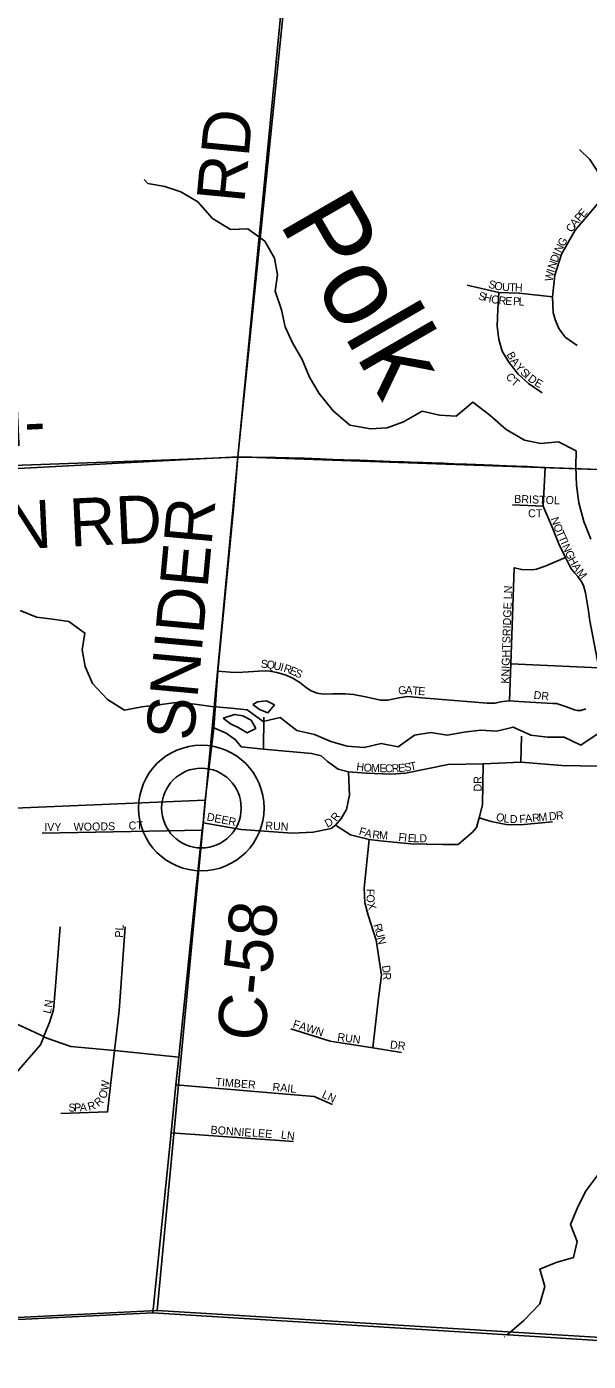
# Model space of a CAD drawing. Extents: x 1310247 to 1664935, y 284496 to 704931.
# Drawn here: x 1448649 to 1452162, y 475996 to 484337 of the extents above; entities that cross this region are included whole.
import ezdxf

# ---------------------------------------------------------------- set-up
doc = ezdxf.new("R2010")
doc.units = 0
for name, color, linetype in [('GM_P_State_Location', 7, 'Continuous'), ('GM_X_Adjacent_County_Text', 7, 'Continuous'), ('GM_X_County', 7, 'Continuous'), ('GM_X_County_Road_Text', 7, 'Continuous'), ('GM_X_County_Subdivision_Text', 7, 'Continuous'), ('GM_X_Major_River_Text', 7, 'Continuous'), ('GM_X_Minor_Lake_Text', 7, 'Continuous'), ('GM_X_Minor_River', 7, 'Continuous'), ('GM_X_Minor_River_Text', 7, 'Continuous'), ('GM_X_State_Location', 7, 'Continuous'), ('GM_X_Township', 7, 'Continuous'), ('GM_X_Township_Road', 7, 'Continuous'), ('GM_X_Township_Subdivision', 7, 'Continuous'), ('GM_X_Unincorporated', 7, 'Continuous')]:
    doc.layers.add(name, color=color, linetype=linetype)

msp = doc.modelspace()

# ---------------------------------------------------------------- linework, layer by layer
at = {"layer": 'GM_X_Adjacent_County_Text'}
msp.add_lwpolyline([(1441578.7, 476479.9), (1442360.4, 476333.1), (1443984.3, 476028.1), (1444194.8, 476038.6), (1444490.5, 476053.2), (1445001.8, 476078.5), (1445249.7, 476090.8), (1445486.7, 476102.5), (1445509.4, 476103.7), (1445723.4, 476114.3), (1446585.8, 476157), (1446824.2, 476168.8), (1447104.2, 476182.6), (1448004.3, 476227.2), (1449437.5, 476298.2), (1451795.2, 476151.8), (1452980.3, 476078.1)], dxfattribs=at)
at = {"layer": 'GM_X_County'}
for points in [[(1445032, 487006.9), (1450514.7, 486966.2), (1449969.8, 481647.7), (1444509.2, 481359.2)], [(1455772.4, 486880.5), (1455235.5, 481463.8), (1449969.8, 481647.7), (1450514.7, 486966.2)], [(1444509.2, 481359.2), (1449969.8, 481647.7), (1449464.2, 476312.3), (1444055.7, 476042.9), (1444507.8, 481344.9)], [(1455235.5, 481463.8), (1454675.8, 475995.7), (1449464.2, 476312.3), (1449969.8, 481647.7)]]:
    msp.add_lwpolyline(points, close=True, dxfattribs=at)
at = {"layer": 'GM_X_County_Road_Text'}
for points in [[(1449437.5, 476298.2), (1449551.8, 477423.7), (1449582.3, 477724.2), (1449599.8, 477896.9), (1449674.6, 478633.7), (1449746, 479314.7), (1449753.7, 479361.3), (1449765.2, 479501.8), (1449819.3, 479954.3), (1449845.3, 480308.6), (1449892.7, 480807.8), (1449942.8, 481324.4), (1449970.5, 481645.9), (1450351.6, 485584.5)], [(1443984.3, 476028.1), (1444194.8, 476038.5), (1444490.5, 476053.2), (1445001.8, 476078.5), (1445249.7, 476090.8), (1445486.7, 476102.5), (1445509.4, 476103.6), (1445723.4, 476114.2), (1446585.8, 476157), (1446824.2, 476168.8), (1447104.3, 476182.6), (1448004.3, 476227.2), (1449437.5, 476298.2)], [(1449437.5, 476298.2), (1451795.2, 476151.8), (1452980.3, 476078.1), (1453697.3, 476034.1)]]:
    msp.add_lwpolyline(points, dxfattribs=at)
at = {"layer": 'GM_X_County_Subdivision_Text'}
for points in [[(1447274, 481529.8), (1447499.6, 481544.3), (1448155.1, 481580.6), (1449547.4, 481630.7)], [(1449547.4, 481630.7), (1449970.5, 481645.9), (1450024.7, 481645.9), (1450041.2, 481645.8), (1450057.6, 481645.5), (1450139.7, 481644.2), (1450205.3, 481643.5), (1450238.1, 481643.2), (1450289.3, 481642)], [(1450289.3, 481642), (1450336.6, 481640.9), (1450353, 481640.4), (1450385.9, 481639.4), (1450484.3, 481635.6), (1450525.3, 481634.1), (1450566.2, 481632.6), (1450697.5, 481628.6), (1450730.3, 481627.6), (1450976.3, 481617.8), (1451009.1, 481616.7), (1451091.1, 481613.9), (1451123.9, 481612.7), (1451238.7, 481608.8), (1451255.1, 481608.3), (1451320.7, 481605.7), (1451402.7, 481602.3), (1451563.6, 481596.2)], [(1451563.6, 481596.2), (1451648.6, 481593), (1451779.5, 481587.2), (1451845.1, 481584.3), (1451882.1, 481582.8)], [(1451882.1, 481582.8), (1451891.6, 481582.4), (1452287.3, 481566.9), (1452355.1, 481564.3), (1452408.7, 481569.8), (1452412.6, 481570.8)]]:
    msp.add_lwpolyline(points, dxfattribs=at)
at = {"layer": 'GM_X_Major_River_Text'}
msp.add_line((1449741.5, 479453.5), (1449741.5, 479453.5), dxfattribs=at)
at = {"layer": 'GM_X_Minor_River'}
for points in [[(1450178.7, 480073.2), (1450198.4, 480097.8), (1450148.3, 480123.8), (1450092.1, 480117.8), (1450064, 480100.1)], [(1450054, 480003.6), (1449999.9, 480029.7), (1449949.8, 480037.7), (1449877.9, 480014.4)], [(1450064, 480100.1), (1450106.2, 480069.7), (1450158.3, 480047.7), (1450178.7, 480073.2)], [(1449877.9, 480014.4), (1449923.7, 479979.5), (1449975.8, 479955.5), (1450028, 479923.4), (1450082.1, 479951.5), (1450054, 480003.6)]]:
    msp.add_lwpolyline(points, dxfattribs=at)
at = {"layer": 'GM_X_Minor_River_Text'}
for points in [[(1449406.1, 483357.5), (1449384, 483381.6)], [(1452177.3, 481134.3), (1452135.1, 481244.6), (1452103, 481360.8), (1452089, 481471.1), (1452084.9, 481585.4), (1452086.9, 481685.6), (1451976.6, 481741.7), (1451864.2, 481731.7), (1451763.9, 481751.8), (1451647.5, 481819.9), (1451547.2, 481908.1), (1451440.8, 481990.3), (1451336.5, 481902.1), (1451232.2, 481908.1), (1451121.8, 481934.2), (1451005.5, 481868), (1450903.1, 481829.9), (1450798.8, 481823.9), (1450670.4, 481846), (1450566.1, 481936.2), (1450477.8, 482044.4), (1450417.6, 482146.7), (1450371.4, 482256.9), (1450311.2, 482361.2), (1450265, 482461.4), (1450242.9, 482567.7), (1450202.8, 482683.9), (1450218.8, 482786.2), (1450198.7, 482890.4), (1450138.5, 482996.7), (1450032.2, 483072.8), (1449923.8, 483068.8), (1449811.4, 483139), (1449719.1, 483241.2), (1449612.8, 483305.4), (1449512.5, 483337.5), (1449406.1, 483357.5)], [(1452217.6, 479915.4), (1452115.3, 479847.3), (1452010.9, 479895.4), (1451906.6, 479895.4), (1451802.3, 479909.4), (1451691.9, 479959.5), (1451589.6, 479933.5), (1451487.3, 479939.5), (1451385, 479927.5), (1451278.6, 479909.4), (1451176.3, 479925.4), (1451074, 479909.4), (1450973.7, 479835.2), (1450865.3, 479857.3), (1450759, 479831.2), (1450652.6, 479841.2), (1450552.3, 479869.3), (1450450, 479913.4), (1450339.6, 479937.5), (1450235.3, 480019.6), (1450129, 479993.6), (1450028.6, 480067.8), (1449928.3, 480077.8), (1449805.9, 480087.8), (1449699.6, 480101.8), (1449583.2, 480113.9), (1449472.9, 480097.8), (1449368.5, 480085.8), (1449260.2, 480065.7), (1449153.9, 480131.9), (1449059.6, 480232.1), (1449015.4, 480338.4), (1448995.3, 480442.6), (1449013.4, 480546.9), (1448913, 480619), (1448810.7, 480633.1), (1448710.4, 480647.1), (1448608.1, 480687.2)], [(1451653.6, 476161.8), (1451758.4, 476250.8), (1451858.7, 476355), (1451890.8, 476463.3), (1451858.7, 476571.5), (1451961, 476613.7), (1452069.4, 476643.7), (1452093.5, 476744), (1452051.3, 476850.2), (1452097.5, 476960.5), (1452149.6, 477062.7), (1452223.9, 477163)], [(1451636.5, 476148.6), (1451637.2, 476149.2)]]:
    msp.add_lwpolyline(points, dxfattribs=at)
at = {"layer": 'GM_X_State_Location'}
for points in [[(1452092.9, 482344.4), (1452018.5, 482397.3), (1451978.7, 482450.2), (1451953.9, 482506.5), (1451942.3, 482551.2), (1451937.4, 482648.8), (1451952.3, 482784.4), (1451995.3, 482915.1), (1452079.6, 483065.6), (1452154.1, 483153.3), (1452221.9, 483231.1), (1452243.4, 483308.8), (1452244.7, 483331.7), (1452225.2, 483423), (1452172.3, 483505.7), (1452107.8, 483568.5)], [(1451404.7, 482721.5), (1451603.2, 482675.2), (1451730.6, 482670.3), (1451937.4, 482648.8)], [(1451872.9, 482048.3), (1451788.5, 482106.2), (1451724, 482165.7), (1451664.4, 482240.2), (1451623.1, 482309.6), (1451601.6, 482380.8), (1451591.7, 482465.1), (1451596.6, 482571), (1451603.2, 482675.2)], [(1451678, 480354), (1452227.4, 480330.3), (1452172.4, 480622.9), (1452160.9, 480697.9), (1452144.5, 480797.8), (1452131.4, 480843.5), (1452116.8, 480870.9), (1452096.1, 480899.6), (1452077.7, 480921.6), (1452058.1, 480945.7), (1452042.7, 480974.3), (1452018.8, 481018.9), (1451978.4, 481105.4), (1451935.1, 481208.6), (1451880.5, 481340.4), (1451891.6, 481582.4)], [(1451688.8, 481348.1), (1451880.5, 481340.4)], [(1451670, 480123.7), (1451678, 480354), (1451698.6, 480955.6), (1451746.2, 480943.9), (1451810.7, 480942.8), (1451837.1, 480946.6), (1451893.3, 480964.8), (1452018.8, 481018.9)], [(1449845.3, 480308.6), (1449922.1, 480302.6), (1449967.4, 480300.6), (1450036.2, 480304.6), (1450098.2, 480308.6), (1450146.3, 480311.3), (1450169.7, 480308), (1450213.7, 480300), (1450265.1, 480286.6), (1450309.1, 480267.2), (1450357.9, 480237.9), (1450398.6, 480205.2), (1450428.6, 480185.2), (1450466.7, 480170.5), (1450505.4, 480165.8), (1450564.1, 480166.5), (1450640.2, 480167.8), (1450693.6, 480163.1), (1450769, 480149.1), (1450816.4, 480137.1), (1450863.1, 480127.1), (1450879.8, 480127.1), (1450907.1, 480127.1), (1450936.5, 480133.8), (1450989.9, 480144.4), (1451031.3, 480150.5), (1451055.3, 480148.4), (1451120.7, 480143.1), (1451529.2, 480109.7), (1451579.9, 480109.1), (1451611.9, 480116.4), (1451662, 480124.4), (1451670, 480123.7), (1451726.7, 480119.1), (1451940.9, 480107.7), (1451963.6, 480106.4), (1451982.3, 480100.4), (1452025, 480085.7), (1452075, 480066.4), (1452093.1, 480063), (1452115.8, 480063), (1452147.8, 480073)], [(1449819.3, 479954.3), (1449897.6, 479921.4), (1449955.6, 479880.5), (1449990.9, 479836.9), (1450130.2, 479821.3), (1450431.1, 479794.5), (1450491.4, 479779), (1450531.6, 479744.9), (1450598.3, 479696.1), (1450661.2, 479678.9), (1450772.5, 479671), (1450927.8, 479665.5), (1451018.4, 479672.4), (1451285.4, 479725.5), (1451504.4, 479730.3), (1451739.8, 479740.5), (1451995.7, 479720.1), (1452347, 479713.2)], [(1450130.2, 479821.3), (1450131.4, 480021.4)], [(1451739.8, 479740.5), (1451743.4, 479902.6)], [(1450581, 479345.9), (1450673.8, 479287), (1450792.3, 479256), (1450860.2, 479248.2), (1451052.3, 479230.8), (1451252.6, 479224.9), (1451347.2, 479226.6), (1451437.5, 479302.4), (1451462.4, 479331.8), (1451478.6, 479391.5), (1451501, 479474.4), (1451504.4, 479730.3)], [(1449753.7, 479361.3), (1449991.4, 479318.5), (1450309.8, 479295.6), (1450440.3, 479302), (1450553.3, 479324.9), (1450581, 479345.9), (1450616.6, 479387.1), (1450649.6, 479445.4), (1450669, 479534.7), (1450661.2, 479678.9)], [(1447034.2, 479387.1), (1449765.2, 479501.8)], [(1451478.6, 479391.5), (1451555.5, 479369.2), (1451649.3, 479350.4), (1451735.4, 479348), (1451938.6, 479366.3)], [(1448745.7, 479297.2), (1449746, 479314.7)], [(1450792.3, 479256), (1450760.3, 478952), (1450764.1, 478860.7), (1450785.5, 478784.9), (1450836, 478627.6), (1450869, 478408), (1450847.7, 478248.7), (1450814.5, 477955.1)], [(1446824.2, 476168.8), (1446831.2, 476291.6), (1446833.2, 476371.3), (1446875.9, 476474.2), (1446930.1, 476537.8), (1447003.4, 476791.2), (1447007.8, 476900.8), (1447016.7, 476972.5), (1447040, 477058), (1447125.5, 477182.3), (1447253.7, 477298.8), (1447482.8, 477423.2), (1447785.8, 477497), (1448210.2, 477550.4), (1448472.4, 477672.8), (1448735.6, 477972.9), (1448755.3, 478024.6), (1448760.8, 478038.9), (1448791.3, 478113.1), (1448817.1, 478192.4), (1448826.9, 478312.9), (1448858.9, 478712)], [(1449210.7, 478041.9), (1449227.3, 478187.3), (1449263.8, 478711.1)], [(1446353, 478335.6), (1446382.6, 478352.6), (1446429.2, 478365.3), (1446553.5, 478358.5), (1446765.3, 478353.1), (1446782.7, 478352.6), (1447131.7, 478355.4), (1447152.7, 478355.5), (1447296.4, 478349.7), (1447552.8, 478347.8), (1447697.5, 478335.1), (1447956.7, 478330.3), (1448016, 478319.6), (1448286.9, 478244.8), (1448420, 478195.3), (1448593.8, 478101.1), (1448755, 478024.8)], [(1448861.8, 477543.6), (1449155.1, 477555.2), (1449198.7, 477937.5), (1449210.7, 478041.9)], [(1450993.9, 477926.4), (1450814.5, 477955.1), (1450547.4, 477996.7), (1450301.9, 478073.9)], [(1448755, 478024.8), (1448755.3, 478024.6), (1448774.4, 478015.6), (1448924.9, 477962.2), (1449059.9, 477951.5), (1449198.7, 477937.5), (1449599.8, 477896.9)], [(1449582.3, 477724.2), (1450446.2, 477650), (1450562.1, 477601.1)], [(1449551.8, 477423.7), (1450317.7, 477368.7)]]:
    msp.add_lwpolyline(points, dxfattribs=at)
at = {"layer": 'GM_X_Township'}
msp.add_lwpolyline([(1452980.3, 476078.1), (1451795.2, 476151.8), (1449437.5, 476298.2), (1448004.3, 476227.2), (1447104.2, 476182.6), (1446824.2, 476168.8), (1446585.8, 476157), (1445723.4, 476114.3), (1445509.4, 476103.7), (1445486.7, 476102.5), (1445249.7, 476090.8), (1445001.8, 476078.5), (1444490.5, 476053.2), (1444194.8, 476038.6), (1443984.3, 476028.1), (1444098, 477254), (1444250.5, 478850.8), (1444476.3, 481334.7), (1444523.2, 481841), (1444705.2, 483806.8), (1444758.9, 484386.7)], dxfattribs=at)
at = {"layer": 'GM_X_Unincorporated'}
for radius in [392.8, 249]:
    msp.add_circle((1449741.5, 479453.5), radius, dxfattribs=at)

# ---------------------------------------------------------------- texts
at = {"layer": 'GM_P_State_Location'}
for s, rotation, p in [('E', 49.30035, (1452132.3, 483140.4)), ('A', 49.82781, (1452080.2, 483080)), ('P', 48.40276, (1452108.4, 483113.4)), ('C', 60.24005, (1452061.9, 483047.6)), ('N', 62.60392, (1451990.2, 482919.4)), ('G', 61.1959, (1452010.3, 482958.1)), ('N', 71.03281, (1451953.7, 482817.7)), ('D', 70.80483, (1451968, 482859.2)), ('I', 67.28933, (1451982.2, 482900)), ('W', 80.96881, (1451938.8, 482742.4)), ('I', 72.87798, (1451947.4, 482797.1)), ('S', 343.91575, (1451533, 482707.2)), ('O', 347.20262, (1451569.9, 482696.7)), ('U', 357.53833, (1451622.5, 482685.6)), ('T', 358.24836, (1451667.2, 482683.7)), ('H', 358.27011, (1451702.4, 482682.7)), ('S', 344.96297, (1451470.8, 482633)), ('H', 345.7542, (1451505.5, 482623.7)), ('O', 348.7353, (1451550.9, 482612.2)), ('R', 354.15858, (1451599.2, 482602.9)), ('E', 357.44115, (1451641.7, 482598.6)), ('P', 357.45823, (1451690.4, 482596.6)), ('L', 356.03508, (1451725.3, 482595)), ('B', 298.20536, (1451648.9, 482288.5)), ('A', 307.01113, (1451672.1, 482246.5)), ('Y', 310.58793, (1451700.7, 482208.7)), ('S', 315.70361, (1451732.7, 482171.7)), ('C', 307.24876, (1451643, 482149.1)), ('T', 319.53045, (1451675, 482109)), ('I', 318.3984, (1451759.8, 482145.4)), ('D', 322.82769, (1451779.5, 482128.1)), ('E', 330.87682, (1451821, 482097.4)), ('BRISTOL', 358.02247, (1451697.8, 481361.2)), ('CT', 0.00001, (1451785.5, 481270.8)), ('N', 288.87739, (1451926.4, 481262.3)), ('O', 292.30955, (1451941.8, 481217.6)), ('T', 293.85348, (1451959.1, 481175.5)), ('T', 293.91669, (1451973.4, 481143.3)), ('I', 293.91397, (1451987.6, 481111.1)), ('N', 293.92149, (1451996.5, 481091)), ('G', 294.61127, (1452014.6, 481050.2)), ('H', 298.78278, (1452034.8, 481006.7)), ('A', 304.15167, (1452058.6, 480963.7)), ('M', 308.4497, (1452085.8, 480924)), ('KNIGHTSRIDGE LN', 88.16816, (1451666.1, 480230.1)), ('S', 357.7869, (1450113, 480330.3)), ('Q', 350.5808, (1450146.5, 480329.1)), ('U', 347.7343, (1450189.2, 480322)), ('I', 344.82923, (1450231.6, 480312.9)), ('R', 341.20403, (1450252, 480307.3)), ('E', 336.71171, (1450288.5, 480295)), ('S', 333.9236, (1450320.3, 480281.3)), ('G', 3.58724, (1450974.4, 480163)), ('A', 358.51384, (1451017.1, 480165.8)), ('T', 354.66458, (1451060.3, 480164.7)), ('E', 355.08666, (1451095.7, 480161.4)), ('DR', 353.99459, (1451818, 480136.4)), ('H', 352.56859, (1450708.8, 479689.1)), ('O', 355.63481, (1450755.3, 479683.1)), ('M', 358.35001, (1450801.7, 479679.7)), ('E', 358.41145, (1450854.6, 479678.1)), ('C', 359.29361, (1450890.6, 479677.2)), ('R', 2.14293, (1450932.9, 479676.7)), ('E', 3.86807, (1450974.1, 479678.3)), ('S', 9.29217, (1451014.4, 479681.2)), ('T', 11.79675, (1451051.5, 479687.3)), ('DR', 90, (1451495.1, 479556.6)), ('WOODS', 0.94224, (1448942.9, 479310.8)), ('CT', 0.00001, (1449286.3, 479319.6)), ('DEER', 348.69007, (1449772.1, 479376.6)), ('RUN', 357.06046, (1450140.4, 479319.6)), ('D', 27.6598, (1450529.5, 479329.6)), ('R', 53.18047, (1450586.5, 479365.4)), ('O', 346.27647, (1451581, 479376.5)), ('L', 352.74448, (1451629.8, 479365)), ('D', 359.33956, (1451671, 479360.1)), ('F', 3.69289, (1451732.3, 479359.9)), ('A', 5.3014, (1451769, 479362.3)), ('R', 5.37544, (1451812.9, 479366.4)), ('M', 5.34449, (1451852.3, 479370.1)), ('D', 5.34086, (1451918, 479376.2)), ('R', 5.37544, (1451961.9, 479380.3)), ('IVY', 0.00001, (1448758.3, 479310.8)), ('F', 343.46557, (1450723.5, 479287.7)), ('A', 345.18886, (1450758.8, 479277.3)), ('R', 352.82878, (1450808.5, 479264.6)), ('M', 357.94252, (1450852.6, 479259.3)), ('F', 354.25407, (1450972.6, 479248.5)), ('I', 354.23738, (1451007.6, 479245)), ('E', 356.24664, (1451031.4, 479242.6)), ('L', 359.28243, (1451069.3, 479240.2)), ('D', 0.01422, (1451105.2, 479239.8)), ('F', 270.32788, (1450774.1, 478949.3)), ('O', 272.0557, (1450774.3, 478912.5)), ('X', 285.05899, (1450777.8, 478856.3)), ('PL', 86.42535, (1449250.5, 478642)), ('R', 285.83867, (1450817.7, 478723.2)), ('U', 285.64815, (1450828.5, 478685.1)), ('N', 281.79861, (1450840.2, 478643.6)), ('D', 278.22595, (1450870.8, 478467)), ('R', 271.04428, (1450876.9, 478425.1)), ('L', 76.51382, (1448797.8, 478164.9)), ('N', 82.25902, (1448807, 478204.4)), ('FAWN', 342.90003, (1450309.9, 478082.8)), ('RUN', 352.14337, (1450590, 477999.5)), ('DR', 353.66247, (1450919.7, 477951.2)), ('W', 83.36596, (1449160.2, 477686.6)), ('TIMBER', 355.60387, (1449828.2, 477717.8)), ('RAIL', 354.56261, (1450184.8, 477687)), ('R', 15.53924, (1449038.1, 477561.5)), ('R', 42.66993, (1449098.6, 477584.6)), ('O', 69.80061, (1449142, 477632.7)), ('LN', 334.79826, (1450491.4, 477646.5)), ('S', 1.9739, (1448911, 477555.6)), ('P', 1.9739, (1448946.2, 477556.9)), ('A', 1.9739, (1448981.4, 477558.1)), ('BONNIE', 355.59969, (1449797.4, 477418.8)), ('LEE', 355.10357, (1450057.1, 477401.2)), ('LN', 353.65048, (1450237.7, 477388))]:
    msp.add_text(s, height=50, rotation=rotation, dxfattribs=at).set_placement(p)
at = {"layer": 'GM_X_Minor_Lake_Text'}
msp.add_text('Polk', height=500.06, rotation=300.01179, dxfattribs=at).set_placement((1450223.2, 483113.2))
at = {"layer": 'GM_X_Township_Road'}
for s, rotation, p in [('RD', 84.53715, (1450009.3, 483228.6)), ('SNIDER', 84.75583, (1449692.1, 479868.4)), ('C-58', 84.19648, (1450135.1, 477988.2))]:
    msp.add_text(s, height=300, rotation=rotation, dxfattribs=at).set_placement(p)
at = {"layer": 'GM_X_Township_Subdivision'}
for s, rotation, p in [('IRWIN-', 2.67723, (1447458.4, 481663.2)), ('SIMPSON RD', 2.72613, (1446962.3, 480993.8))]:
    msp.add_text(s, height=300, rotation=rotation, dxfattribs=at).set_placement(p)

doc.saveas('drawing.dxf')
